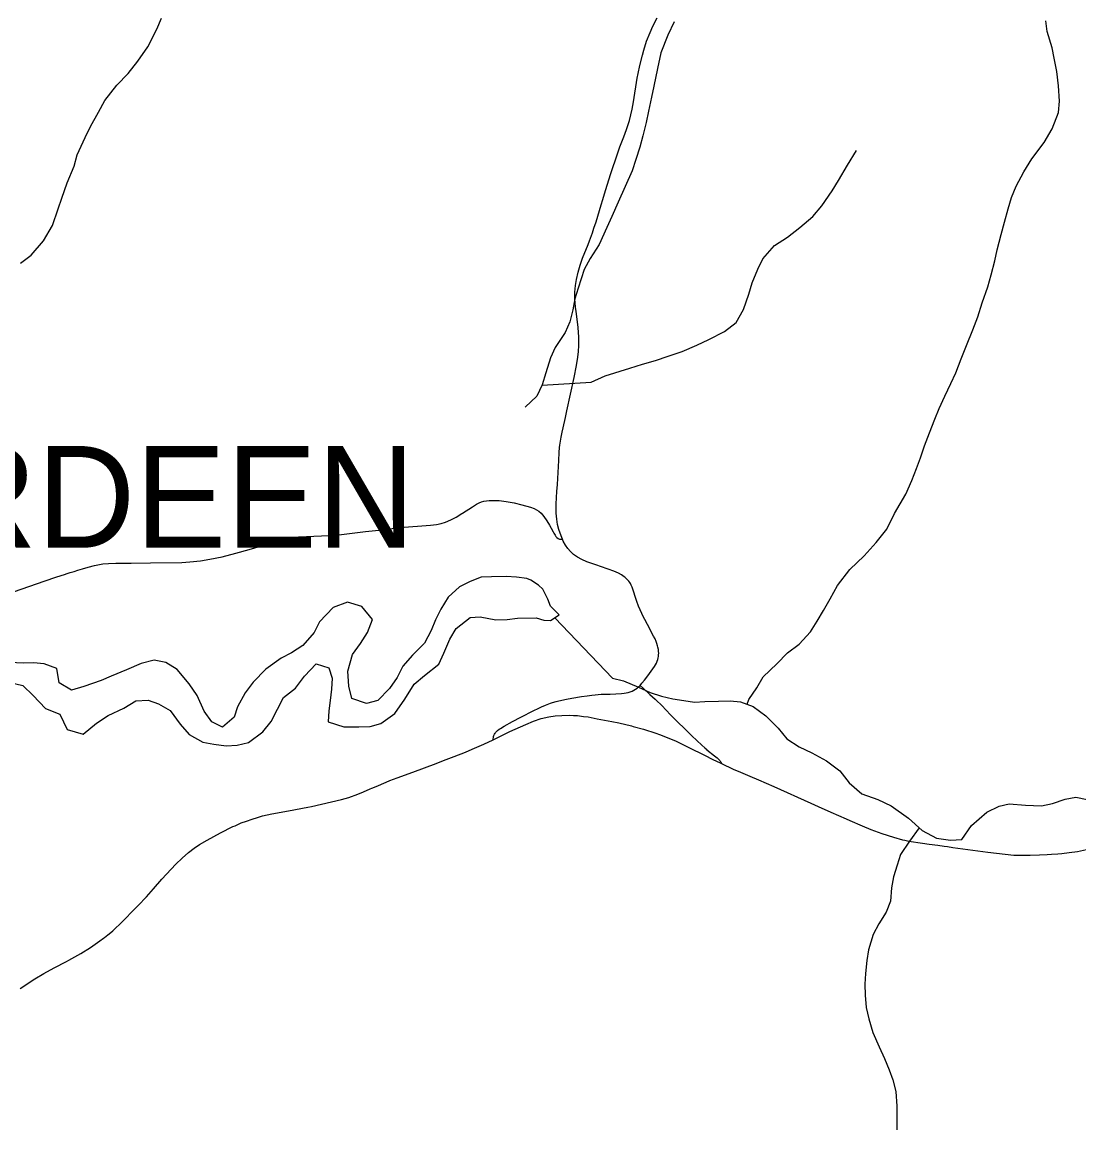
# Model space of a CAD drawing. Extents: x 1451455 to 1749751, y 218250 to 574981.
# Drawn here: x 1609155 to 1614344, y 245310 to 250750 of the extents above; entities that cross this region are included whole.
import ezdxf

# ---------------------------------------------------------------- set-up
doc = ezdxf.new("R2010")
doc.units = 0
for name, color, linetype in [('GM_X_Corporation_Text', 7, 'Continuous'), ('GM_X_Minor_River', 7, 'Continuous'), ('GM_X_State_Route', 7, 'Continuous'), ('GM_X_Township_Road', 7, 'Continuous')]:
    doc.layers.add(name, color=color, linetype=linetype)

msp = doc.modelspace()

# ---------------------------------------------------------------- linework, layer by layer
at = {"layer": 'GM_X_Minor_River'}
for points in [[(1609146.2, 249566.8), (1609198.8, 249606.1), (1609259.9, 249675.4), (1609303.1, 249751), (1609332.3, 249832.8), (1609349.1, 249884.7), (1609376.3, 249960.4), (1609409.5, 250042.2), (1609424.4, 250098.1), (1609463.7, 250183.7), (1609490.6, 250237.5), (1609529.6, 250307.1), (1609560.5, 250364.8), (1609619.7, 250440.1), (1609674.7, 250497.4), (1609723.6, 250558.9), (1609772.7, 250628.3), (1609816.1, 250715.9), (1609838.9, 250769.7)], [(1612355.9, 250752), (1612324.8, 250686.4), (1612291.3, 250598.8), (1612274.1, 250522.9), (1612256.7, 250435.1), (1612245.8, 250381.2), (1612230.7, 250313.3), (1612219.8, 250257.4), (1612202.7, 250191.5), (1612187.8, 250135.7), (1612168.8, 250075.9), (1612149.9, 250020.1), (1612116.6, 249942.5), (1612081.4, 249864.9), (1612050.2, 249795.3), (1612025.3, 249741.6), (1611988, 249658), (1611944.8, 249588.6)], [(1612714.9, 247399.6), (1612723.1, 247423), (1612762, 247480.5), (1612792.9, 247534.1), (1612860, 247599.2), (1612912.9, 247652.4), (1612969.6, 247695.6), (1613026.6, 247754.9), (1613059.5, 247808.5), (1613090.3, 247860.1), (1613123.3, 247917.7), (1613158.3, 247983.3), (1613219.7, 248062.4), (1613288.8, 248129.5), (1613347.9, 248194.7), (1613401, 248260), (1613438.2, 248337.5), (1613493.8, 248430.9), (1613522.9, 248498.5), (1613545.8, 248558.3), (1613566.7, 248610), (1613585.7, 248669.8), (1613610.7, 248733.6), (1613635.8, 248799.3), (1613658.6, 248853), (1613685.6, 248912.7), (1613714.6, 248974.4), (1613739.5, 249028.1), (1613766.6, 249095.8), (1613791.7, 249161.5), (1613822.9, 249239.1), (1613848, 249302.8), (1613869.1, 249370.6), (1613896.4, 249450.3), (1613913.3, 249508.1), (1613930.5, 249578), (1613943.3, 249631.9), (1613962.6, 249707.7), (1613979.5, 249767.5), (1613996.6, 249833.4), (1614013.5, 249889.2), (1614036.5, 249944.9), (1614073.6, 250014.5), (1614112.7, 250078), (1614174, 250159.1), (1614213.1, 250226.6), (1614244.5, 250306.3), (1614249.4, 250362.3), (1614244.6, 250436.5), (1614235.7, 250506.7), (1614222.7, 250573), (1614213.5, 250623.2), (1614188.8, 250703.7), (1614181.6, 250755.9)], [(1611708, 248967.7), (1611949.1, 248981.5), (1612017.7, 249012.5), (1612138.4, 249050.7), (1612200.7, 249069.8), (1612265.1, 249088.9), (1612327.5, 249109.9), (1612395.9, 249132.9), (1612468.5, 249163.9), (1612527, 249191), (1612603.7, 249229.9), (1612660.4, 249275.1), (1612697.5, 249338.6), (1612722.7, 249414.3), (1612739.6, 249470.2), (1612766.7, 249535.9), (1612791.6, 249587.5), (1612848.7, 249652.8), (1612913.4, 249693.8), (1612974.2, 249741), (1613037.1, 249796.1), (1613082, 249847.5), (1613133.2, 249920.8), (1613164.1, 249972.4), (1613207.3, 250047.9), (1613252.5, 250119.3)], [(1611944.8, 249588.6), (1611913.9, 249535), (1611884.4, 249443.3), (1611869.6, 249391.4), (1611858.7, 249337.5), (1611843.7, 249277.6), (1611820.9, 249225.9), (1611771.7, 249152.5), (1611748.8, 249100.8), (1611725.6, 249027), (1611708.7, 248969.2), (1611681.8, 248913.5), (1611624.8, 248858.3)], [(1611633.7, 248017.3), (1611581.8, 248024), (1611531.7, 248026.8), (1611459.7, 248025.8), (1611409.6, 248024.5), (1611355.2, 248003.2), (1611302.8, 247975.9), (1611246, 247926.6), (1611211.1, 247866.9), (1611184.3, 247815.2), (1611163.5, 247761.4), (1611130.5, 247699.7), (1611071.6, 247640.4), (1611024.7, 247586.9), (1610995.9, 247531.2), (1610959.1, 247477.6), (1610902.1, 247418.2), (1610845.8, 247403), (1610774.1, 247428.1), (1610759, 247488.5), (1610754.1, 247562.7), (1610777.3, 247644.6), (1610816.2, 247698.2), (1610851, 247751.8), (1610876, 247815.6), (1610822.9, 247880.5), (1610753.1, 247901.6), (1610682.6, 247874.5), (1610615.5, 247805.3), (1610588.7, 247751.6), (1610533.7, 247688.2), (1610477.1, 247652.9), (1610426.7, 247625.6), (1610351.8, 247572.5), (1610288.8, 247509.2), (1610250, 247455.7), (1610213, 247388), (1610196.2, 247336.1), (1610139.4, 247286.8), (1610085.8, 247313.7), (1610048.5, 247366.3), (1610013.6, 247443), (1609974.4, 247499.8), (1609915.4, 247570.8), (1609859.8, 247605.7), (1609803.9, 247616.5), (1609739.6, 247599.4), (1609667.1, 247568.3), (1609592.5, 247537.3), (1609542.2, 247516), (1609457.7, 247487.1), (1609397.4, 247469.9), (1609335.8, 247504.9)], [(1611792, 247838.6), (1611749.3, 247881.3), (1611736.3, 247916.6), (1611712.2, 247964.9), (1611689.9, 247985.3), (1611652.8, 248009.4), (1611633.7, 248017.3)], [(1610667.9, 247417.6), (1610661.1, 247367.5), (1610658.3, 247313.4), (1610734, 247288.3), (1610808.1, 247289.2), (1610864.2, 247290.4), (1610916.5, 247305.7), (1610985.3, 247354.9), (1611034.4, 247424.3), (1611079.5, 247497.9), (1611130.2, 247541.3), (1611201.1, 247596.4), (1611225.9, 247650.2), (1611254.9, 247719.9), (1611285.7, 247771.6), (1611354.6, 247826.8), (1611404.7, 247830.1), (1611480.6, 247814.9), (1611536.6, 247816.1), (1611586.8, 247823.4)], [(1611586.8, 247823.4), (1611678.7, 247823.8), (1611715.9, 247812.6), (1611749.3, 247810.8), (1611792, 247838.6)], [(1611771.3, 247825.1), (1612054.1, 247527.4), (1612108, 247514.6), (1612181.5, 247483.4), (1612239.2, 247458.5), (1612294.9, 247439.6), (1612350.8, 247426.7), (1612404.7, 247417.9), (1612456.6, 247411), (1612506.7, 247414.3), (1612574.8, 247415.2), (1612630.9, 247416.4), (1612682.9, 247411.6), (1612744.5, 247388.6), (1612805.9, 247343.5), (1612867, 247282.5), (1612910.2, 247229.8), (1612969.6, 247190.8), (1613033.2, 247161.7), (1613104.7, 247122.6), (1613170, 247073.5), (1613215.1, 247014.7), (1613278.3, 246959.6), (1613355.9, 246932.4), (1613421.5, 246901.3), (1613506.6, 246839.9), (1613573.7, 246780.7), (1613645.2, 246741.6), (1613713.1, 246732.5), (1613769.2, 246735.6), (1613816.3, 246805), (1613891.4, 246870), (1613951.9, 246899.1), (1614002.1, 246910.4), (1614082.1, 246905.1), (1614160.2, 246901.9), (1614214.4, 246913.1), (1614276.8, 246934.2), (1614329, 246943.4), (1614384.9, 246932.5)], [(1609083.6, 247510.5), (1609157.4, 247491.4), (1609208.8, 247442.6), (1609269.9, 247379.5), (1609339.5, 247350.5), (1609376.5, 247275.7), (1609454.2, 247252.5), (1609519.1, 247307.8), (1609577.7, 247345), (1609654.3, 247380), (1609712.9, 247417.3), (1609773, 247420.4), (1609824.8, 247401.6), (1609882.4, 247368.7), (1609931.4, 247301.8), (1609974.7, 247251.1), (1610042.2, 247214), (1610096.1, 247203.2), (1610156.1, 247196.4), (1610210.2, 247199.6), (1610266.5, 247212.8), (1610337.3, 247263.9), (1610378.1, 247315.5), (1610409, 247375.2), (1610437.9, 247432.9), (1610496.6, 247478.2), (1610541.5, 247537.7), (1610598.5, 247599), (1610660.2, 247578.1), (1610677.5, 247527.7), (1610674.7, 247473.6), (1610667.9, 247417.6)], [(1609335.8, 247504.9), (1609324.8, 247575.3), (1609263.1, 247598.2), (1609211.1, 247603), (1609161.1, 247601.7), (1609093, 247604.6)], [(1613559.8, 246793), (1613512.8, 246727.6), (1613467.7, 246662.1), (1613450.9, 246610.3), (1613434, 246552.5), (1613423.1, 246498.5), (1613418.1, 246432.5), (1613397.2, 246378.7), (1613362.3, 246321.1), (1613333.4, 246269.5), (1613310.2, 246193.7), (1613303.4, 246141.7), (1613296.4, 246077.7), (1613293.6, 246025.6), (1613294.7, 245971.5), (1613299.8, 245911.3), (1613312.9, 245855), (1613331.9, 245788.6), (1613362.8, 245718), (1613389.9, 245659.5), (1613413.1, 245605), (1613430.3, 245554.7), (1613445.4, 245498.3), (1613450.3, 245426.1), (1613449.4, 245368), (1613450.5, 245309.9)]]:
    msp.add_lwpolyline(points, dxfattribs=at)
at = {"layer": 'GM_X_State_Route'}
for points in [[(1611962.5, 249737.5), (1611972.9, 249768.6), (1611998.8, 249853), (1612006.2, 249878.1), (1612019.3, 249922.2), (1612045.7, 250006.8), (1612078.7, 250103), (1612090.2, 250137.2), (1612099.4, 250161.6), (1612108.8, 250185.9), (1612122.6, 250222.7), (1612136.7, 250266.1), (1612144.2, 250294.4), (1612150.5, 250323), (1612157.1, 250358.3), (1612175.7, 250474.9), (1612179.8, 250497.6), (1612187.8, 250536.1), (1612200.7, 250587.2), (1612207.3, 250612.6), (1612221.4, 250656.6), (1612238.2, 250699.6), (1612251.7, 250729.8), (1612273.3, 250770.6)], [(1611829.9, 248841), (1611865.3, 249004), (1611876.8, 249062.9), (1611883.7, 249103.7), (1611887.2, 249132.6), (1611888.7, 249161.8), (1611888.9, 249182.6), (1611888.1, 249204.1), (1611886.4, 249226.4), (1611884.8, 249249.6), (1611878, 249304.8), (1611874.6, 249328.9), (1611872, 249350.5), (1611870.3, 249373.6), (1611869.1, 249390.1), (1611868, 249404.6), (1611869.2, 249423.3), (1611871.9, 249456.3), (1611876.4, 249485.8), (1611884.5, 249521.3), (1611894.8, 249556.2), (1611907, 249590.4), (1611933.5, 249657.6), (1611940.2, 249676), (1611945.3, 249688.1), (1611955.3, 249715.8), (1611962.5, 249737.5)], [(1612241, 247762.2), (1612238, 247767.8), (1612212.3, 247816.1), (1612203.5, 247834.1), (1612197.8, 247845.7), (1612181.7, 247881.9), (1612173, 247905.4), (1612149.8, 247975), (1612145.8, 247984.2), (1612142, 247992.3), (1612138.3, 247997.8), (1612133.6, 248005.1), (1612127.7, 248011.7), (1612122.8, 248016.2), (1612116, 248022.4), (1612110.5, 248026.4), (1612097.2, 248035.3), (1612083.6, 248043.3), (1612060, 248053.7), (1612032.6, 248063.8), (1611995.5, 248077.1), (1611977, 248083.5), (1611961.5, 248088.5), (1611927.1, 248100.2), (1611902.7, 248111.1), (1611882.3, 248122.5), (1611863, 248136), (1611847.9, 248149.4), (1611834.3, 248164.4), (1611822.6, 248180.9), (1611811.5, 248201.6), (1611807.7, 248210.9), (1611801.4, 248226.3), (1611790.6, 248257.5), (1611784, 248283.3), (1611779.6, 248309.4), (1611778.2, 248323.7), (1611777.3, 248339.1), (1611776.9, 248381.9), (1611778.4, 248414.8), (1611781.2, 248444.1), (1611784.1, 248479.9), (1611789.9, 248597.5), (1611791.9, 248636.6), (1611793.9, 248660.1), (1611795.7, 248673.1), (1611798.2, 248692.6), (1611802, 248712.1), (1611806.5, 248736), (1611811.2, 248757.3), (1611822.9, 248808.9), (1611829.9, 248841)], [(1612042.6, 247450), (1612069.5, 247450.5), (1612098.5, 247452.4), (1612110.5, 247453.9), (1612120.9, 247455.6), (1612130, 247457.6), (1612136.3, 247459.1), (1612151.1, 247464.4), (1612159.3, 247468.8), (1612167.5, 247473.4), (1612174.9, 247479.1), (1612182.1, 247485.2), (1612189.2, 247492.8), (1612198.2, 247503), (1612210.6, 247517.9), (1612227, 247540.2), (1612259.4, 247585.1), (1612264.6, 247593.1), (1612269.3, 247601.5), (1612273.2, 247610.8), (1612275.9, 247619.2), (1612278.1, 247628), (1612279.2, 247634.4), (1612280.2, 247643.2), (1612280.6, 247650.1), (1612280.4, 247659.5), (1612279.3, 247669), (1612276.9, 247681.1), (1612275.4, 247687.6), (1612271.8, 247698.6), (1612268, 247708.6), (1612262.5, 247721.4), (1612255.5, 247734.9), (1612241, 247762.2)], [(1611468.2, 247226), (1611468.4, 247228.3), (1611469.1, 247237.6), (1611469.7, 247242.3), (1611470.5, 247246.2), (1611472.1, 247250.2), (1611473.9, 247253.5), (1611477.1, 247258), (1611478.6, 247260.2), (1611480.9, 247263.2), (1611483.7, 247266), (1611489.1, 247271.2), (1611497.2, 247277.2), (1611503.5, 247281.4), (1611522.1, 247292.6), (1611562.4, 247315), (1611604.2, 247336.6), (1611667.3, 247369.5), (1611688.6, 247379.9), (1611705.8, 247388.1), (1611724, 247395.7), (1611733.4, 247399.3), (1611748.9, 247404.8), (1611758.4, 247407.8), (1611777.5, 247413.4), (1611790.2, 247416.4), (1611828.3, 247424.8), (1611854.6, 247429.2), (1611901.1, 247437.4), (1611928.9, 247442), (1611951.9, 247445.1), (1611968, 247446.8), (1611983.3, 247448.1), (1611997.5, 247449.1), (1612028.7, 247449.7), (1612042.6, 247450)], [(1611468.2, 247226), (1611513, 247248.2), (1611549.7, 247266.3), (1611627.5, 247301.2), (1611666, 247317.1), (1611704.1, 247329.8), (1611741.2, 247338.3), (1611771.9, 247342.6), (1611805.3, 247345.4), (1611841.8, 247346.3), (1611861.8, 247345.3), (1611882.1, 247344.3), (1611911.6, 247340.6), (1611934.2, 247337.4), (1611979.2, 247329.1), (1612050.2, 247315.8), (1612085.6, 247308.4), (1612146.9, 247293.2)], [(1612146.9, 247293.2), (1612155.8, 247291), (1612206.6, 247277.4), (1612266.2, 247258.5), (1612284.9, 247252.2), (1612330.7, 247233.8), (1612367.1, 247218.3), (1612429.1, 247188), (1612505.5, 247150.1), (1612546.5, 247129.4), (1612581.7, 247111.9), (1612588.8, 247108.5), (1612646.7, 247081.4), (1612682.6, 247065.7), (1612727.7, 247046.2), (1612770.1, 247028.8), (1612845.4, 246996.2), (1613027.9, 246914.1), (1613063.9, 246898.3), (1613126.5, 246869.5), (1613201.6, 246836.7), (1613219.6, 246828.8), (1613279.4, 246802.2), (1613321.9, 246785), (1613377.1, 246764.6), (1613433.1, 246746.5), (1613477, 246734.4), (1613488.9, 246731.7), (1613508.8, 246727.7), (1613576.5, 246717.4), (1613608.7, 246713.1), (1613650.7, 246707.3), (1613683.2, 246702.9), (1613699.4, 246700.8), (1613725.3, 246697), (1613774, 246690.3), (1613897.3, 246673.3), (1613981.8, 246663.2), (1614024.4, 246659.5), (1614051.3, 246658.1), (1614104.8, 246659.6), (1614151.1, 246660.3), (1614187.8, 246661.7), (1614209, 246663.4), (1614240.3, 246665.9), (1614260.2, 246667.6), (1614296.2, 246671.9), (1614336.5, 246677.3), (1614410.5, 246692.5)], [(1610200.3, 246803.6), (1610210.1, 246808.1), (1610231.1, 246817), (1610255.9, 246826.1), (1610285, 246836.1), (1610310.2, 246844), (1610335, 246851.3), (1610381.6, 246861.9), (1610463.3, 246877.3), (1610556.9, 246894.1), (1610576.1, 246898.1), (1610722.6, 246932.8), (1610758.4, 246942.6), (1610803.4, 246958.4), (1610830.4, 246969.6), (1610863.4, 246983.8), (1610872.4, 246987.8), (1610893.5, 246996.7), (1610941.6, 247017.7), (1610959.9, 247025), (1610996.6, 247039.3), (1611073.8, 247067.1), (1611187.5, 247109.5), (1611224.3, 247123.4), (1611276.3, 247143.5), (1611331.1, 247165.3), (1611364.4, 247179), (1611421.2, 247204.2), (1611468.2, 247226)], [(1609145.8, 246003.7), (1609217.2, 246050.9), (1609262, 246078.4), (1609311.3, 246104.8), (1609372.1, 246137), (1609383.7, 246143.1), (1609443.5, 246176.7), (1609490.8, 246206.1), (1609536.4, 246237.6), (1609554.7, 246251.2), (1609559.7, 246255.1), (1609567.3, 246261), (1609575, 246267.1), (1609582.1, 246272.6), (1609599.5, 246287.9), (1609613.8, 246300.4), (1609633.8, 246319.6), (1609661.5, 246346.8), (1609695, 246381.7), (1609725, 246411.4), (1609765.3, 246454.1), (1609800.1, 246493.1), (1609840.2, 246540.8), (1609908.7, 246614.9), (1609940.9, 246644.9), (1609972.2, 246672.4), (1609999.6, 246693.7), (1610026.1, 246711.8), (1610062.9, 246732.6), (1610128.6, 246767.9), (1610190.1, 246799), (1610200.3, 246803.6)]]:
    msp.add_lwpolyline(points, dxfattribs=at)
at = {"layer": 'GM_X_Township_Road'}
for points in [[(1611314.5, 248336), (1611317.4, 248337.8), (1611366.6, 248370.2), (1611386.2, 248382.3), (1611399.1, 248389.5), (1611411.1, 248394.5), (1611422.6, 248397.4), (1611435.6, 248399.6), (1611447.5, 248400.7), (1611477, 248401.3), (1611496.6, 248399.9), (1611532.4, 248396.3), (1611571, 248388.8), (1611609.2, 248379.4), (1611650.3, 248367.9), (1611669.2, 248361.5), (1611680.6, 248355.4), (1611691.7, 248348.5), (1611704, 248337.7), (1611716.7, 248322.8), (1611731.6, 248301.4), (1611744.8, 248278.8), (1611752.6, 248264.1), (1611762.6, 248246.8), (1611766, 248240), (1611771.8, 248230.1), (1611776.2, 248223.6), (1611780.9, 248218.2), (1611786.5, 248213.3), (1611793.4, 248210.6), (1611800.6, 248210), (1611807.7, 248210.9)], [(1609117.9, 247954.5), (1609263.4, 248004.8), (1609325.6, 248025.5), (1609363.1, 248037.4), (1609375.6, 248041.3), (1609391.1, 248046.3), (1609409.8, 248052.2), (1609428.6, 248057.9), (1609450.4, 248064.9), (1609478.8, 248072.9), (1609510.5, 248080.9), (1609551.8, 248089.1), (1609578.5, 248091.6), (1609614.5, 248092.9), (1609689.9, 248093.4), (1609785.1, 248094.6), (1609939.3, 248096.1), (1609978.5, 248098.8), (1610030.7, 248104.6), (1610076, 248111.8), (1610137, 248124.6), (1610203.9, 248141.3), (1610270.2, 248159.9), (1610386.4, 248194.4), (1610443.5, 248209.5), (1610481.9, 248217.8), (1610511.1, 248221.7), (1610550.8, 248224.2), (1610661.6, 248228.9), (1610710.6, 248232.5), (1610840.8, 248247.8), (1610922.3, 248256.6), (1611010.1, 248267.5), (1611160.2, 248279.4), (1611189.4, 248282.9), (1611211.8, 248287.8), (1611233.6, 248294.8), (1611260.7, 248306.1), (1611286.7, 248319.3), (1611314.5, 248336)], [(1612189.2, 247492.8), (1612204.6, 247478.5), (1612237.7, 247447.8), (1612262.9, 247424.3)], [(1612262.9, 247424.3), (1612269.1, 247418.5), (1612293.6, 247395.2)], [(1612293.6, 247395.2), (1612295.7, 247393.2), (1612338.7, 247348.4), (1612443.1, 247245.3), (1612492.3, 247198.5), (1612506.8, 247185.5), (1612516.6, 247177.1), (1612516.9, 247176.8)], [(1612516.9, 247176.8), (1612554.8, 247147), (1612567.3, 247137.2), (1612572.9, 247132.3), (1612577.6, 247127.4), (1612580.5, 247124.3), (1612583, 247120.9), (1612585.9, 247116.4), (1612588.8, 247108.5)]]:
    msp.add_lwpolyline(points, dxfattribs=at)

# ---------------------------------------------------------------- texts
at = {"layer": 'GM_X_Corporation_Text'}
msp.add_text('ABERDEEN', height=500, rotation=0, dxfattribs=at).set_placement((1607406.5, 248168.4))

doc.saveas('drawing.dxf')
